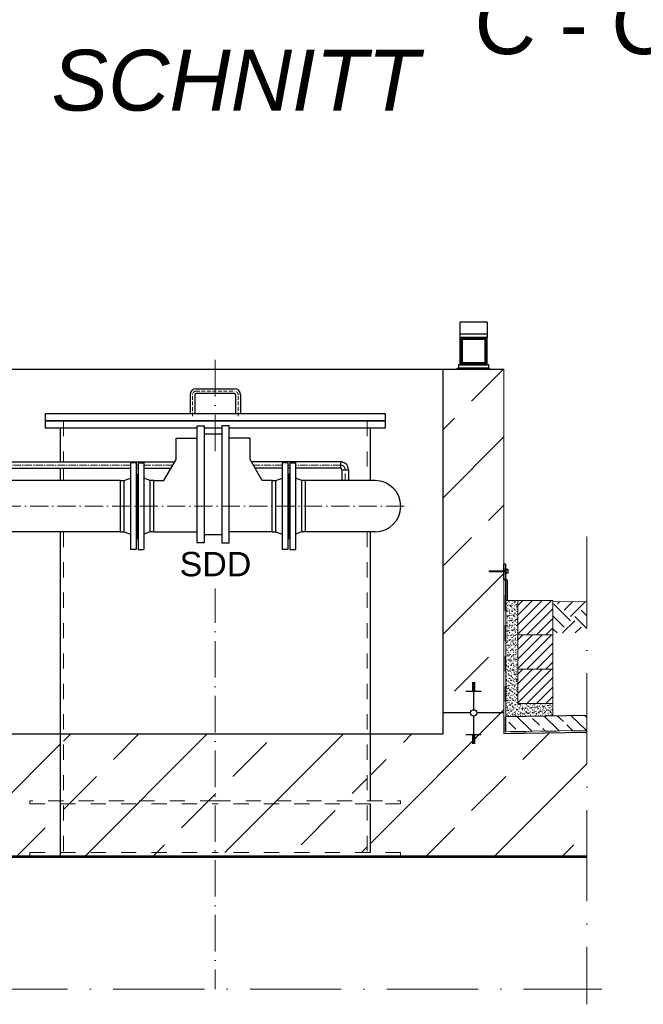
# Model space of a CAD drawing. Header units: millimetres. Extents: x -48448 to 452754, y -13941 to 17062.
# Tile 454 of 458: x 24644 to 26696, y 3101 to 6340. Entities that reach past the tile are written whole.
import ezdxf

# ---------------------------------------------------------------- set-up
doc = ezdxf.new("R2010")
doc.units = ezdxf.units.MM
doc.linetypes.add('ACAD_ISO10W100', pattern=[18, 12, -3, 0, -3])
doc.linetypes.add('JIS_02_1.0', pattern=[2, 1, -1])
doc.layers.add('0_0_1_im Papierbereich gezeichnet', color=7, linetype='Continuous')
doc.layers.add('Beschriftung', color=7, linetype='Continuous')
doc.layers.add('Bemaßung', color=7, linetype='Continuous', lineweight=13)
doc.styles.add('LBB3.5M1000', font='isocp.shx', dxfattribs={"height": 3.5})

msp = doc.modelspace()

# ---------------------------------------------------------------- hatches: boundary and pattern name
at = {"lineweight": 9}
h = msp.add_hatch(dxfattribs=at)
h.set_pattern_fill('ANSI31', color=256)
h.set_pattern_definition([(45, (-67272.4775, 42539.6838), (-2.24506403, 2.24506403), [])])
h.paths.add_polyline_path([(26092.662, 5294.906), (26182.662, 5294.906), (26182.662, 5204.906), (26092.662, 5204.906)])
h.paths.add_polyline_path([(26099.762, 5287.806), (26099.762, 5212.006), (26175.562, 5212.006), (26175.562, 5287.806)], flags=16)
h = msp.add_hatch(dxfattribs=at)
h.set_pattern_fill('ANSI33', color=256, scale=50)
h.set_pattern_definition([(45, (-1483.5, 145.76), (-224.5064, 224.5064), []), (45, (-1259, 145.76), (-224.5064, 224.5064), [158.75, -79.375])])
edge = h.paths.add_edge_path()
edge.add_line((26237.662, 4523.995), (26190.162, 4523.995))
edge.add_line((26190.162, 4523.995), (26190.162, 4527.136))
edge.add_line((26190.162, 4527.136), (26237.662, 4527.136))
edge.add_line((26237.662, 4527.136), (26237.662, 5189.906))
edge.add_line((26237.662, 5189.906), (26037.662, 5189.906))
edge.add_line((26037.662, 5189.906), (26037.662, 4059.617))
edge.add_line((26037.662, 4059.617), (26127.31, 4059.617))
edge.add_arc((26137.662, 4059.617), 10.353, 0, 180, ccw=False)
edge.add_line((26148.015, 4059.617), (26237.662, 4059.617))
edge.add_line((26237.662, 4059.617), (26237.662, 4523.995))
edge = h.paths.add_edge_path()
edge.add_line((26509.927, 3995.66), (26237.662, 3992.022))
edge.add_line((26237.662, 3992.022), (26237.662, 4059.617))
edge.add_line((26237.662, 4059.617), (26148.015, 4059.617))
edge.add_arc((26137.662, 4059.617), 10.353, -180, 0, ccw=False)
edge.add_line((26127.31, 4059.617), (26037.662, 4059.617))
edge.add_line((26037.662, 4059.617), (26037.662, 3989.349))
edge.add_line((26037.662, 3989.349), (25797.662, 3989.349))
edge.add_line((25797.662, 3989.349), (25797.662, 3769.906))
edge.add_line((25797.662, 3769.906), (25897.662, 3769.906))
edge.add_line((25897.662, 3769.906), (25897.662, 3759.906))
edge.add_line((25897.662, 3759.906), (25797.662, 3759.906))
edge.add_line((25797.662, 3759.906), (25797.662, 3599.906))
edge.add_line((25797.662, 3599.906), (25897.662, 3599.906))
edge.add_line((25897.662, 3599.906), (25897.662, 3589.906))
edge.add_line((25897.662, 3589.906), (26509.927, 3589.906))
edge.add_line((26509.927, 3589.906), (26509.927, 3995.66))
edge = h.paths.add_edge_path()
edge.add_line((24777.662, 3989.349), (24537.662, 3989.349))
edge.add_line((24537.662, 3989.349), (24537.662, 4059.617))
edge.add_line((24537.662, 4059.617), (24448.015, 4059.617))
edge.add_arc((24437.662, 4059.617), 10.353, -180, 0, ccw=False)
edge.add_line((24427.31, 4059.617), (24337.662, 4059.617))
edge.add_line((24337.662, 4059.617), (24337.662, 3966.632))
edge.add_line((24337.662, 3966.632), (23812.662, 3959.617))
edge.add_line((23812.662, 3959.617), (23812.386, 3605.906))
edge.add_line((23812.386, 3605.906), (23930.161, 3605.906))
edge.add_line((23930.161, 3605.906), (23930.161, 3607.906))
edge.add_line((23930.161, 3607.906), (24090.161, 3607.906))
edge.add_line((24090.161, 3607.906), (24215.248, 3605.906))
edge.add_line((24215.248, 3605.906), (24215.248, 3595.906))
edge.add_line((24215.248, 3595.906), (24261.648, 3595.906))
edge.add_line((24261.648, 3595.906), (24261.648, 3589.905))
edge.add_line((24261.648, 3589.905), (24677.662, 3589.905))
edge.add_line((24677.662, 3589.905), (24677.662, 3599.906))
edge.add_line((24677.662, 3599.906), (24777.662, 3599.906))
edge.add_line((24777.662, 3599.906), (24777.662, 3759.906))
edge.add_line((24777.662, 3759.906), (24677.662, 3759.906))
edge.add_line((24677.662, 3759.906), (24677.662, 3769.906))
edge.add_line((24677.662, 3769.906), (24777.662, 3769.906))
edge.add_line((24777.662, 3769.906), (24777.662, 3989.349))
h.paths.add_polyline_path([(24212.662, 3555.904), (24201.648, 3555.906), (24201.648, 3589.906), (23812.373, 3589.906), (23812.03, 3150.973), (24212.662, 3150.973)])
h.paths.add_polyline_path([(25287.662, 3759.906), (24787.662, 3759.906), (24787.662, 3599.906), (25287.662, 3599.906)])
h.paths.add_polyline_path([(25787.662, 3769.906), (25287.662, 3769.906), (25287.662, 3599.906), (25787.662, 3599.906)])
h.paths.add_polyline_path([(25787.662, 3989.349), (25287.662, 3989.349), (25287.662, 3769.906), (25787.662, 3769.906)])
h.paths.add_polyline_path([(25287.662, 3989.349), (24787.662, 3989.349), (24787.662, 3769.906), (25287.662, 3769.906)])
h.paths.add_polyline_path([(24777.662, 3769.906), (24677.662, 3769.906), (24677.662, 3759.906), (24777.662, 3759.906)], flags=17)
h.paths.add_polyline_path([(25287.662, 3769.906), (24787.662, 3769.906), (24787.662, 3759.906), (25287.662, 3759.906)])
h.paths.add_polyline_path([(24777.662, 3599.906), (24677.662, 3599.906), (24677.662, 3589.905), (24777.662, 3589.905)], flags=17)
h.paths.add_polyline_path([(25287.662, 3599.906), (24787.662, 3599.906), (24787.662, 3589.905), (25287.662, 3589.905)])
h.paths.add_polyline_path([(24787.662, 3599.906), (24777.662, 3599.906), (24777.662, 3589.905), (24787.662, 3589.905)])
h.paths.add_polyline_path([(24787.662, 3769.906), (24777.662, 3769.906), (24777.662, 3759.906), (24787.662, 3759.906)])
h.paths.add_polyline_path([(25897.662, 3769.906), (25797.662, 3769.906), (25787.662, 3769.906), (25787.662, 3759.906), (25897.662, 3759.906)])
h.paths.add_polyline_path([(25897.662, 3599.906), (25787.662, 3599.906), (25787.662, 3589.906), (25897.662, 3589.906)])
h = msp.add_hatch(color=250)
h.dxf.hatch_style = 1
h.paths.add_polyline_path([(26237.662, 4549.53), (26242.669, 4549.53), (26242.669, 4527.136), (26237.665, 4527.136)])
h.paths.add_polyline_path([(26237.665, 4527.136), (26242.669, 4527.136), (26242.669, 4523.995), (26237.666, 4523.995)])
h.paths.add_polyline_path([(26237.666, 4523.995), (26242.669, 4523.995), (26242.669, 4516.151), (26242.669, 4501.601), (26248.662, 4495.608), (26248.662, 4429.178), (26243.662, 4429.178), (26243.662, 4493.537), (26237.669, 4499.53)])
at = {"lineweight": 5}
h = msp.add_hatch(dxfattribs=at)
h.set_pattern_fill('ANSI31', color=256, scale=0.4, style=0)
h.set_pattern_definition([(45, (-63219.5027, 42059.3077), (-0.898025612, 0.898025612), [])])
h.paths.add_polyline_path([(26242.669, 4523.995), (26190.162, 4523.995), (26190.162, 4527.136), (26242.669, 4527.136)])
h = msp.add_hatch(dxfattribs=at)
h.set_pattern_fill('ANSI31', color=0, scale=7, style=0)
h.set_pattern_definition([(45, (-63219.503, 42078.845), (-15.715448, 15.715448), [])])
h.paths.add_polyline_path([(26283.662, 4429.178), (26398.662, 4429.178), (26398.662, 4316.178), (26283.662, 4316.178)])
at = {"linetype": 'ACAD_ISO10W100', "lineweight": 13, "ltscale": 25}
h = msp.add_hatch(dxfattribs=at)
h.set_pattern_fill('EARTH', color=253, scale=12.5, angle=45, style=0)
h.set_pattern_definition([(45, (3556.56, 41981.255), (7e-15, 112.2532), [79.375, -79.375]), (45, (3535.51, 42002.3), (7e-15, 112.2532), [79.375, -79.375]), (45, (3514.465, 42023.35), (7e-15, 112.2532), [79.375, -79.375]), (135, (3514.465, 42037.38), (-112.2532, 7e-15), [79.375, -79.375]), (135, (3535.51, 42058.43), (-112.2532, 7e-15), [79.375, -79.375]), (135, (3556.56, 42079.48), (-112.2532, 7e-15), [79.375, -79.375])])
h.paths.add_polyline_path([(26509.927, 4322.39), (26509.927, 4425.949), (26399.361, 4424.471), (26399.327, 4322.39)])
at = {"lineweight": 5}
h = msp.add_hatch(dxfattribs=at)
h.set_pattern_fill('ANSI31', color=0, scale=7, style=0)
h.set_pattern_definition([(45, (-63219.503, 41965.845), (-15.715448, 15.715448), [])])
h.paths.add_polyline_path([(26283.662, 4316.178), (26398.662, 4316.178), (26398.662, 4203.178), (26283.662, 4203.178)])
h = msp.add_hatch(dxfattribs=at)
h.set_pattern_fill('ANSI31', color=0, scale=7, style=0)
h.set_pattern_definition([(45, (-63219.503, 41852.845), (-15.715448, 15.715448), [])])
h.paths.add_polyline_path([(26283.662, 4203.178), (26398.662, 4203.178), (26398.662, 4090.178), (26283.662, 4090.178)])
at = {"lineweight": 9}
h = msp.add_hatch(dxfattribs=at)
h.set_pattern_fill('ANSI33', color=256, scale=10, angle=90.7656)
h.set_pattern_definition([(135.7656, (-88766.8, 40638.69), (-44.29731, -45.497236), []), (135.7656, (-88767.4, 40683.587), (-44.29731, -45.497236), [31.75, -15.875])])
h.paths.add_polyline_path([(26243.662, 4048.106), (26243.662, 3998.102), (26509.927, 4001.66), (26509.927, 4051.664)])
h.paths.add_polyline_path([(24331.662, 3972.552), (24331.662, 4022.556), (23805.976, 4015.531), (23806.644, 3965.536)])
h = msp.add_hatch(dxfattribs=at)
h.set_pattern_fill('ANSI31', color=256, angle=90)
h.set_pattern_definition([(135, (-61722.8504, 42139.6838), (-2.24506403, -2.24506403), [])])
h.paths.add_polyline_path([(25787.662, 3589.906), (25787.662, 3584.906), (26509.927, 3584.906), (26509.927, 3589.906)])
h.paths.add_polyline_path([(24787.662, 3584.906), (24787.662, 3589.906), (24247.662, 3589.906), (24247.662, 3584.906)])
at = {"layer": 'Bemaßung', "lineweight": 5}
h = msp.add_hatch(dxfattribs=at)
h.set_pattern_fill('AR-SAND', color=256, scale=0.25)
h.set_pattern_definition([(37.5, (-94059.604, 42154.375), (-0.4000078, 12.2353309), [0, -9.652, 0, -10.795, 0, -10.31875]), (7.5, (-94059.604, 42154.375), (11.238082, 17.9206275), [0, -5.207, 0, -8.6995, 0, -3.33375]), (327.5, (-94067.414, 42154.375), (19.7748093, 0.0359296), [0, -3.175, 0, -11.43, 0, -14.9225]), (317.5, (-94067.414, 42154.375), (19.0889113, 5.573233), [0, -1.5875, 0, -7.493, 0, -8.5725])])
h.paths.add_polyline_path([(26398.662, 4090.178), (26283.662, 4090.178), (26283.662, 4203.178), (26283.662, 4316.178), (26283.662, 4429.178), (26248.662, 4429.178), (26243.662, 4429.178), (26243.662, 4048.106), (26398.662, 4050.178)])

# ---------------------------------------------------------------- linework, layer by layer
for p, q in [((26182.662, 5344.906), (26092.662, 5344.906)), ((26092.662, 5344.906), (26092.662, 5294.906)), ((26182.662, 5344.906), (26182.662, 5294.906)), ((26182.662, 5304.906), (26092.662, 5304.906)), ((24537.662, 5189.906), (26037.662, 5189.906)), ((26037.662, 3989.349), (26037.662, 5189.906)), ((26037.662, 5189.906), (26237.662, 5189.906)), ((26087.662, 5194.906), (26082.662, 5189.906)), ((26087.662, 5204.906), (26087.662, 5194.906)), ((26187.662, 5204.906), (26087.662, 5204.906)), ((26087.662, 5194.906), (26187.662, 5194.906)), ((26187.662, 5194.906), (26187.662, 5204.906)), ((26187.662, 5194.906), (26192.662, 5189.906)), ((25224.662, 5125.906), (25350.662, 5125.906)), ((25204.662, 5105.906), (25204.662, 5042.906)), ((25220.662, 5105.906), (25220.662, 5042.906)), ((25350.662, 5109.906), (25224.662, 5109.906)), ((25354.662, 5105.906), (25354.662, 5042.906)), ((25370.662, 5105.906), (25370.662, 5042.906)), ((24777.662, 4996.906), (24777.662, 4885.556)), ((25797.662, 4996.906), (25797.662, 4823.499)), ((25158.546, 4962.892), (25227.583, 4962.892)), ((25158.546, 4893.196), (25158.546, 4962.892)), ((25251.583, 4977.635), (25309.031, 4977.635)), ((25402.068, 4962.892), (25333.031, 4962.892)), ((25402.068, 4893.196), (25402.068, 4962.892)), ((25118.307, 4823.499), (25158.546, 4893.196)), ((25442.307, 4823.499), (25402.068, 4893.196)), ((24537.662, 4885.556), (25154.136, 4885.556)), ((24537.662, 4864.256), (25008.807, 4864.256)), ((24777.662, 4864.256), (24777.662, 4823.499)), ((25027.807, 4881.849), (25008.807, 4881.849)), ((25008.807, 4881.849), (25008.807, 4596.849)), ((25027.807, 4881.849), (25027.807, 4596.849)), ((25027.807, 4864.256), (25033.807, 4864.256)), ((25027.807, 4864.256), (25033.807, 4864.256)), ((25033.807, 4881.849), (25033.807, 4596.849)), ((25033.807, 4881.849), (25052.807, 4881.849)), ((25052.807, 4881.849), (25052.807, 4596.849)), ((25052.807, 4864.256), (25141.838, 4864.256)), ((25699.538, 4885.556), (25406.479, 4885.556)), ((25507.807, 4864.256), (25418.776, 4864.256)), ((25526.807, 4881.849), (25507.807, 4881.849)), ((25507.807, 4881.849), (25507.807, 4596.849)), ((25526.807, 4881.849), (25526.807, 4596.849)), ((25532.807, 4864.256), (25526.807, 4864.256)), ((25532.807, 4881.849), (25532.807, 4596.849)), ((25532.807, 4881.849), (25551.807, 4881.849)), ((25551.807, 4881.849), (25551.807, 4596.849)), ((25699.538, 4864.256), (25551.807, 4864.256)), ((25699.538, 4885.556), (25699.538, 4864.256)), ((25704.538, 4859.256), (25725.838, 4859.256)), ((25704.538, 4859.256), (25704.538, 4823.499)), ((25725.838, 4859.256), (25725.838, 4823.499)), ((24987.807, 4823.499), (25008.807, 4831.349)), ((25030.807, 4845.349), (25027.807, 4845.349)), ((25030.807, 4845.349), (25030.807, 4633.349)), ((25030.807, 4845.349), (25030.807, 4633.349)), ((25030.807, 4845.349), (25033.807, 4845.349)), ((25073.807, 4823.499), (25052.807, 4831.349)), ((25486.807, 4823.499), (25507.807, 4831.349)), ((25529.807, 4845.349), (25526.807, 4845.349)), ((25529.807, 4845.349), (25529.807, 4633.349)), ((25529.807, 4845.349), (25532.807, 4845.349)), ((25529.807, 4845.349), (25529.807, 4633.349)), ((25572.807, 4823.499), (25551.807, 4831.349)), ((24975.807, 4823.499), (24537.662, 4823.499)), ((24975.807, 4823.499), (24987.807, 4823.499)), ((24975.807, 4655.199), (24975.807, 4823.499)), ((24987.807, 4655.199), (24987.807, 4823.499)), ((25085.807, 4823.499), (25073.807, 4823.499)), ((25073.807, 4655.199), (25073.807, 4823.499)), ((25085.807, 4655.199), (25085.807, 4823.499)), ((25085.807, 4823.499), (25118.307, 4823.499)), ((25474.807, 4823.499), (25442.307, 4823.499)), ((25474.807, 4655.199), (25474.807, 4823.499)), ((25474.807, 4823.499), (25486.807, 4823.499)), ((25486.807, 4655.199), (25486.807, 4823.499)), ((25584.807, 4823.499), (25572.807, 4823.499)), ((25572.807, 4655.199), (25572.807, 4823.499)), ((25813.807, 4823.499), (25584.807, 4823.499)), ((25584.807, 4655.199), (25584.807, 4823.499)), ((24975.807, 4655.199), (24537.662, 4655.199)), ((24777.662, 4655.199), (24777.662, 3589.905)), ((24975.807, 4655.199), (24987.807, 4655.199)), ((24987.807, 4655.199), (25008.807, 4647.349)), ((25030.807, 4633.349), (25027.807, 4633.349)), ((25030.807, 4633.349), (25033.807, 4633.349)), ((25073.807, 4655.199), (25052.807, 4647.349)), ((25085.807, 4655.199), (25073.807, 4655.199)), ((25085.807, 4655.199), (25227.583, 4655.199)), ((25251.583, 4646.063), (25309.031, 4646.063)), ((25474.807, 4655.199), (25333.031, 4655.199)), ((25474.807, 4655.199), (25486.807, 4655.199)), ((25486.807, 4655.199), (25507.807, 4647.349)), ((25529.807, 4633.349), (25526.807, 4633.349)), ((25529.807, 4633.349), (25532.807, 4633.349)), ((25572.807, 4655.199), (25551.807, 4647.349)), ((25584.807, 4655.199), (25572.807, 4655.199)), ((25813.807, 4655.199), (25584.807, 4655.199)), ((25797.662, 4655.199), (25797.662, 3769.906)), ((25027.807, 4596.849), (25008.807, 4596.849)), ((25033.807, 4596.849), (25052.807, 4596.849)), ((25526.807, 4596.849), (25507.807, 4596.849)), ((25532.807, 4596.849), (25551.807, 4596.849)), ((26132.662, 4159.27), (26142.662, 4159.27)), ((26132.662, 4155.75), (26142.662, 4155.75)), ((26132.662, 4152.23), (26142.662, 4152.23)), ((26132.662, 4148.71), (26142.662, 4148.71)), ((26137.662, 4159.617), (26137.662, 4069.969)), ((26112.662, 4131.111), (26162.662, 4131.111)), ((26132.662, 4145.19), (26142.662, 4145.19)), ((26132.662, 4141.67), (26142.662, 4141.67)), ((26132.662, 4138.15), (26142.662, 4138.15)), ((26132.662, 4134.63), (26142.662, 4134.63)), ((26127.31, 4059.617), (26037.662, 4059.617)), ((26137.662, 4049.264), (26137.662, 3959.617)), ((26237.662, 4059.617), (26148.015, 4059.617)), ((26243.662, 4048.106), (26509.927, 4051.664)), ((26037.662, 3989.349), (24537.662, 3989.349)), ((26112.662, 3988.122), (26162.662, 3988.122)), ((26132.662, 3984.603), (26142.662, 3984.603)), ((26237.662, 3992.022), (26509.927, 3995.66)), ((26132.662, 3981.083), (26142.662, 3981.083)), ((26132.662, 3977.563), (26142.662, 3977.563)), ((26132.662, 3974.043), (26142.662, 3974.043)), ((26132.662, 3970.523), (26142.662, 3970.523)), ((26132.662, 3967.003), (26142.662, 3967.003)), ((26132.662, 3963.483), (26142.662, 3963.483)), ((26132.662, 3959.963), (26142.662, 3959.963)), ((25797.662, 3759.906), (25797.662, 3599.906)), ((24237.662, 3584.906), (25287.662, 3584.906)), ((24247.662, 3589.905), (25287.662, 3589.905)), ((25287.662, 3589.905), (26509.927, 3589.906)), ((25287.662, 3584.906), (26509.927, 3584.906))]:
    msp.add_line(p, q)
at = {"linetype": 'ACAD_ISO10W100', "lineweight": 18, "ltscale": 10}
for p, q in [((25287.662, 5220.365), (25287.662, 4903.016)), ((25287.662, 4475.719), (25287.662, 3150.973))]:
    msp.add_line(p, q, dxfattribs=at)
at = {"lineweight": 9}
for p, q in [((26237.662, 3992.022), (26237.662, 5189.906)), ((26283.662, 4429.178), (26243.662, 4429.178)), ((26509.927, 4001.66), (26243.662, 3998.102))]:
    msp.add_line(p, q, dxfattribs=at)
at = {"linetype": 'ACAD_ISO10W100', "lineweight": 18}
for p, q in [((25224.662, 5117.906), (25350.662, 5117.906)), ((25212.662, 5035.142), (25212.662, 5105.906)), ((25362.662, 5035.142), (25362.662, 5105.906))]:
    msp.add_line(p, q, dxfattribs=at)
at = {"linetype": 'JIS_02_1.0', "lineweight": 18, "ltscale": 50}
for p, q in [((24787.662, 5019.906), (24787.662, 4885.556)), ((25787.662, 5019.906), (25787.662, 4823.499)), ((24787.662, 4864.256), (24787.662, 4823.499)), ((24787.662, 4655.199), (24787.662, 3584.906)), ((25787.662, 4655.199), (25787.662, 3584.906))]:
    msp.add_line(p, q, dxfattribs=at)
at = {"linetype": 'ACAD_ISO10W100', "lineweight": 18, "ltscale": 2}
for p, q in [((25008.807, 4874.906), (24026.983, 4874.906)), ((25033.807, 4874.906), (25027.807, 4874.906)), ((25033.807, 4874.906), (25027.807, 4874.906)), ((25147.987, 4874.906), (25052.807, 4874.906)), ((25507.807, 4874.906), (25412.627, 4874.906)), ((25532.807, 4874.906), (25526.807, 4874.906)), ((25699.538, 4874.906), (25551.807, 4874.906)), ((25715.188, 4823.499), (25715.188, 4859.256))]:
    msp.add_line(p, q, dxfattribs=at)
at = {"linetype": 'ACAD_ISO10W100', "lineweight": 18, "ltscale": 5}
msp.add_line((24137.662, 4739.349), (25933.611, 4739.349), dxfattribs=at)
at = {"linetype": 'ACAD_ISO10W100', "lineweight": 18, "ltscale": 25}
for p, q in [((26509.927, 4639.906), (26509.927, 3100.973)), ((23601.662, 3150.973), (26559.927, 3150.973))]:
    msp.add_line(p, q, dxfattribs=at)
at = {"linetype": 'JIS_02_1.0', "lineweight": 25, "ltscale": 50}
for p, q in [((26242.248, 3996.669), (26242.248, 4494.952)), ((26509.927, 4000.246), (26242.248, 3996.669))]:
    msp.add_line(p, q, dxfattribs=at)
at = {"color": 250, "lineweight": 9}
msp.add_line((26243.662, 3998.102), (26243.662, 4493.537), dxfattribs=at)
at = {"color": 253, "linetype": 'ACAD_ISO10W100', "lineweight": 13, "ltscale": 25}
for p, q in [((26398.662, 4424.462), (26509.927, 4425.949)), ((26398.662, 4090.178), (26398.662, 4050.178))]:
    msp.add_line(p, q, dxfattribs=at)
for points in [[(26182.662, 5294.906), (26092.662, 5294.906), (26092.662, 5204.906), (26182.662, 5204.906)], [(26175.562, 5287.806), (26099.762, 5287.806), (26099.762, 5212.006), (26175.562, 5212.006)], [(24727.662, 5019.906), (25847.662, 5019.906), (25847.662, 5042.906), (24727.662, 5042.906)]]:
    msp.add_lwpolyline(points, close=True)
for points in [[(25333.031, 4996.906), (25847.662, 4996.906), (25847.662, 5019.906), (24727.662, 5019.906), (24727.662, 4996.906), (25227.583, 4996.906)], [(25251.583, 4996.906), (25287.662, 4996.906)], [(25287.662, 4996.906), (25309.031, 4996.906)]]:
    msp.add_lwpolyline(points)
at = {"color": 250}
msp.add_lwpolyline([(26243.662, 4429.178), (26243.662, 4493.537), (26237.669, 4499.53), (26237.662, 4549.53), (26242.669, 4549.53), (26242.669, 4501.601), (26248.662, 4495.608), (26248.662, 4429.178), (26243.662, 4429.178)], dxfattribs=at)
at = {"lineweight": 9}
for points in [[(26283.662, 4429.178), (26398.662, 4429.178), (26398.662, 4316.178), (26283.662, 4316.178), (26283.662, 4429.178)], [(26283.662, 4316.178), (26398.662, 4316.178), (26398.662, 4203.178), (26283.662, 4203.178), (26283.662, 4316.178)], [(26283.662, 4203.178), (26398.662, 4203.178), (26398.662, 4090.178), (26283.662, 4090.178), (26283.662, 4203.178)]]:
    msp.add_lwpolyline(points, dxfattribs=at)
at = {"linetype": 'JIS_02_1.0', "lineweight": 18, "ltscale": 50}
for points in [[(25287.662, 3769.906), (24677.662, 3769.906), (24677.662, 3759.906), (25287.662, 3759.906)], [(25287.662, 3769.906), (25897.662, 3769.906), (25897.662, 3759.906), (25287.662, 3759.906)], [(24677.662, 3589.906), (24677.662, 3599.906), (25287.662, 3599.906)], [(25897.662, 3589.906), (25897.662, 3599.906), (25287.662, 3599.906)]]:
    msp.add_lwpolyline(points, dxfattribs=at)
msp.add_circle((26137.662, 4059.617), 10.353)
for centre, radius, start, end in [((25224.662, 5105.906), 20, 90, 180), ((25350.662, 5105.906), 20, 0, 90), ((25224.662, 5105.906), 4, 90, 180), ((25350.662, 5105.906), 4, 0, 90), ((25699.538, 4859.256), 26.3, 0, 90), ((25699.538, 4859.256), 5, 0, 90), ((25813.807, 4739.349), 84.15, 270, 90)]:
    msp.add_arc(centre, radius, start, end)
at = {"linetype": 'ACAD_ISO10W100', "lineweight": 18}
for centre, start, end in [((25224.662, 5105.906), 90, 180), ((25350.662, 5105.906), 0, 90)]:
    msp.add_arc(centre, 12, start, end, dxfattribs=at)
at = {"linetype": 'ACAD_ISO10W100', "lineweight": 18, "ltscale": 2}
msp.add_arc((25699.538, 4859.256), 15.65, 0, 90, dxfattribs=at)
at = {"layer": '0_0_1_im Papierbereich gezeichnet'}
for points in [[(26243.752, 4516.151), (26242.669, 4516.151), (26242.669, 4534.98), (26243.752, 4534.98)], [(26242.669, 4523.995), (26190.162, 4523.995), (26190.162, 4527.136), (26242.669, 4527.136)], [(26250.68, 4519.181), (26243.752, 4519.181), (26243.752, 4531.95), (26250.68, 4531.95)]]:
    msp.add_lwpolyline(points, close=True, dxfattribs=at)

# ---------------------------------------------------------------- texts
at = {"layer": 'Beschriftung', "color": 0, "char_height": 200, "attachment_point": 1, "style": 'LBB3.5M1000'}
for s, insert, width in [('{\\fArial|b0|i0|c0|p34;SECTION\\P\\fArial|b0|i1|c0|p34;SCHNITT}', (24748.37, 6574.075), 1238.38965), ('{\\fArial|b0|i0|c0|p34;C - C}', (26140.908, 6426.484), 665.34341)]:
    msp.add_mtext(s, dxfattribs=dict(at, insert=insert, width=width))

# ---------------------------------------------------------------- next in the draw order: texts
at = {"layer": 'Beschriftung', "insert": (25170.297, 4588.97), "char_height": 80, "width": 111.95845, "attachment_point": 1, "style": 'LBB3.5M1000', "bg_fill": 2}
msp.add_mtext('{\\fArial|b0|i0|c0|p34;\\C256;SDD}', dxfattribs=at)

# ---------------------------------------------------------------- next in the draw order: linework, layer by layer
for points in [[(25227.583, 4619.349), (25227.583, 5004.349), (25251.583, 5004.349), (25251.583, 4619.349)], [(25333.031, 4619.349), (25333.031, 5004.349), (25309.031, 5004.349), (25309.031, 4619.349)]]:
    msp.add_lwpolyline(points, close=True)

doc.saveas('drawing.dxf')
